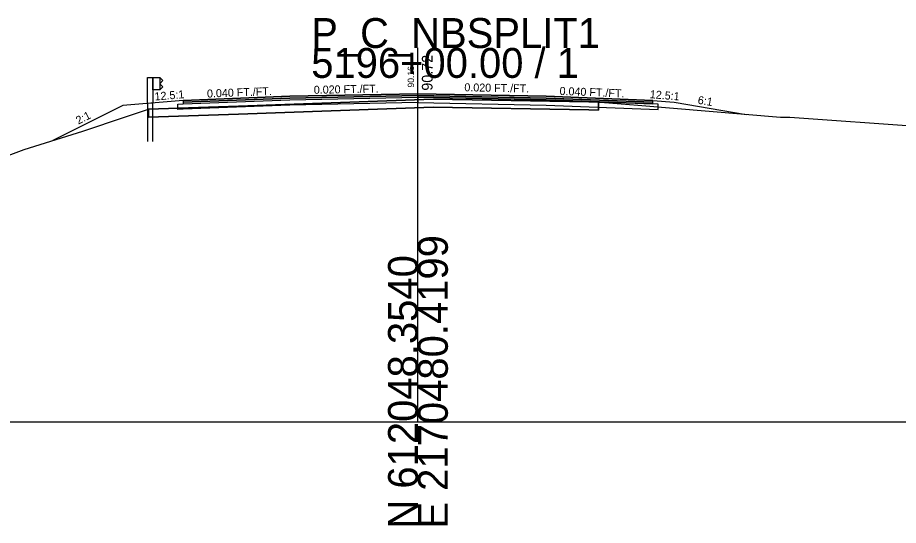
# Model space of a CAD drawing. Extents: x -26 to 1303, y -3010 to 12038.
# Drawn here: x 112.5 to 195, y 11490.3 to 11537.8 of the extents above; entities that cross this region are included whole.
import ezdxf

# ---------------------------------------------------------------- set-up
doc = ezdxf.new("R2010")
doc.units = 0
for name, color, linetype in [('RD_GPK_XS_Cell', 7, 'Continuous'), ('RD_PD_Final_TrvlWay', 7, 'Continuous'), ('RD_XS_Base', 7, 'Continuous'), ('RD_XS_ExGround', 7, 'Continuous'), ('RD_XS_ExPaveRet', 7, 'Continuous'), ('RD_XS_GR', 7, 'Continuous'), ('RD_XS_Greenside', 7, 'Continuous'), ('RD_XS_Pave', 7, 'Continuous'), ('RD_XS_PaveOvlay_CP', 7, 'Continuous'), ('RD_XS_TieSlope', 7, 'Continuous'), ('RD_XS_TX_Elev_EX', 7, 'Continuous'), ('RD_XS_TX_Elev_PR', 7, 'Continuous'), ('RD_XS_TX_ShdSlope', 7, 'Continuous'), ('RD_XS_TX_Slope', 7, 'Continuous')]:
    doc.layers.add(name, color=color, linetype=linetype)

msp = doc.modelspace()

# ---------------------------------------------------------------- linework, layer by layer
at = {"layer": 'RD_GPK_XS_Cell'}
for p, q in [((150, 11500), (150, 11535)), ((0, 11500), (150, 11500)), ((150, 11500), (300, 11500))]:
    msp.add_line(p, q, dxfattribs=at)
at = {"layer": 'RD_PD_Final_TrvlWay'}
for p, q in [((125.148, 11529.847), (124.648, 11529.807)), ((124.648, 11529.807), (124.648, 11526.242)), ((125.148, 11526.242), (125.148, 11529.847))]:
    msp.add_line(p, q, dxfattribs=at)
at = {"layer": 'RD_XS_Base'}
for p, q in [((138, 11530.157), (150, 11530.397)), ((150, 11530.397), (150, 11530.556)), ((150, 11530.556), (150, 11529.897)), ((150, 11530.397), (150, 11529.897)), ((162, 11530.157), (150, 11530.397)), ((150, 11530.397), (150, 11530.397)), ((127.5, 11529.737), (128, 11529.757)), ((127.5, 11529.237), (127.5, 11529.737)), ((127.5, 11529.737), (127.5, 11529.737)), ((128, 11529.757), (138, 11530.157)), ((128, 11529.757), (128, 11529.757)), ((138, 11529.657), (128, 11529.257)), ((138, 11530.157), (138, 11530.157)), ((150, 11529.897), (138, 11529.657)), ((138, 11529.657), (138, 11529.657)), ((150, 11529.897), (150, 11529.897)), ((150, 11529.897), (150, 11529.897)), ((150, 11529.897), (162, 11529.657)), ((172, 11529.757), (162, 11530.157)), ((162, 11529.657), (172.5, 11529.237)), ((164, 11530.077), (164, 11530.077)), ((164, 11529.577), (164, 11529.577)), ((172.5, 11529.737), (172, 11529.757)), ((172, 11529.757), (172, 11529.757)), ((172.5, 11529.237), (172.5, 11529.737)), ((172.5, 11529.737), (172.5, 11529.737)), ((128, 11529.257), (127.5, 11529.237)), ((127.5, 11529.237), (127.5, 11529.237)), ((127.5, 11529.237), (127.5, 11529.237)), ((128, 11529.257), (128, 11529.257)), ((172.5, 11529.237), (172.5, 11529.237)), ((172.5, 11529.237), (172.5, 11529.237))]:
    msp.add_line(p, q, dxfattribs=at)
at = {"layer": 'RD_XS_ExGround'}
msp.add_lwpolyline([(108.805, 11523.918), (113.087, 11525.492), (118.582, 11527.227), (122.601, 11528.552), (124.754, 11529.261), (133.182, 11529.558), (151.415, 11530.215), (166.015, 11529.955), (166.923, 11529.941), (167.469, 11529.91), (170.605, 11529.637), (183.987, 11528.519), (184.864, 11528.522), (197.111, 11527.662)], dxfattribs=at)
at = {"layer": 'RD_XS_ExPaveRet'}
msp.add_line((166.924, 11529.941), (166.923, 11529.941), dxfattribs=at)
for points in [[(166.923, 11529.941), (166.924, 11529.941), (166.924, 11529.941), (166.924, 11529.191), (166.923, 11529.191), (166.015, 11529.205), (166.015, 11529.205), (151.415, 11529.465), (151.415, 11529.465), (133.182, 11528.808), (133.182, 11528.808), (124.754, 11528.511), (124.754, 11528.511), (124.754, 11528.511), (124.754, 11529.261), (124.754, 11529.261), (133.182, 11529.559), (133.182, 11529.559), (151.415, 11530.216), (151.415, 11530.216), (166.015, 11529.955), (166.015, 11529.955), (166.923, 11529.941)], [(166.923, 11529.941), (166.015, 11529.955), (151.415, 11530.216), (133.182, 11529.559), (124.754, 11529.261), (124.754, 11528.511), (133.182, 11528.808), (151.415, 11529.465), (166.015, 11529.205), (166.923, 11529.191), (166.924, 11529.191), (166.924, 11529.941)]]:
    msp.add_lwpolyline(points, dxfattribs=at)
at = {"layer": 'RD_XS_GR'}
for points in [[(125.148, 11532.242), (125.148, 11529.847), (124.648, 11529.807), (124.648, 11532.242), (124.898, 11532.242), (125.148, 11532.242)], [(125.815, 11532.242), (125.815, 11531.076), (125.148, 11531.076), (125.148, 11532.242), (125.815, 11532.242)], [(126.086, 11531.951), (125.815, 11532.242), (125.815, 11531.076), (125.815, 11531.076), (125.815, 11531.076), (126.086, 11531.367), (126.086, 11531.367), (125.815, 11531.659), (125.815, 11531.659), (126.086, 11531.951), (126.086, 11531.951)]]:
    msp.add_lwpolyline(points, dxfattribs=at)
at = {"layer": 'RD_XS_Greenside'}
for p, q in [((122.336, 11529.622), (115.771, 11526.34)), ((174, 11529.915), (180.766, 11528.788))]:
    msp.add_line(p, q, dxfattribs=at)
at = {"layer": 'RD_XS_Pave'}
for p, q in [((138, 11530.475), (128, 11530.075)), ((138, 11530.316), (128, 11529.916)), ((128, 11529.916), (138, 11530.316)), ((150, 11530.715), (138, 11530.475)), ((150, 11530.556), (138, 11530.316)), ((138, 11530.316), (150, 11530.556)), ((138, 11530.475), (138, 11530.475)), ((138, 11530.157), (150, 11530.397)), ((138, 11530.316), (138, 11530.316)), ((138, 11530.316), (138, 11530.316)), ((162, 11530.475), (150, 11530.715)), ((150, 11530.397), (150, 11530.556)), ((150, 11530.556), (162, 11530.316)), ((162, 11530.316), (150, 11530.556)), ((150, 11530.556), (150, 11530.397)), ((150, 11530.397), (150, 11530.397)), ((150, 11530.397), (150, 11530.397)), ((150, 11530.397), (162, 11530.157)), ((172, 11530.075), (162, 11530.475)), ((162, 11530.316), (172, 11529.916)), ((172, 11529.916), (162, 11530.316)), ((164, 11530.395), (164, 11530.395)), ((164, 11530.236), (164, 11530.236)), ((164, 11530.236), (164, 11530.236)), ((128, 11529.757), (138, 11530.157)), ((128, 11530.075), (128, 11530.075)), ((128, 11530.075), (128, 11529.916)), ((128, 11529.916), (128, 11529.916)), ((128, 11529.916), (128, 11529.757)), ((128, 11529.916), (128, 11529.916)), ((128, 11529.916), (128, 11529.916)), ((128, 11529.757), (128, 11529.757)), ((128, 11529.757), (128, 11529.757)), ((138, 11530.157), (138, 11530.157)), ((162, 11530.157), (172, 11529.757)), ((164, 11530.077), (164, 11530.077)), ((172, 11529.916), (172, 11530.075)), ((172, 11530.075), (172, 11530.075)), ((172, 11529.916), (172, 11529.916)), ((172, 11529.916), (172, 11529.916)), ((172, 11529.757), (172, 11529.916)), ((172, 11529.916), (172, 11529.916)), ((172, 11529.757), (172, 11529.757)), ((172, 11529.757), (172, 11529.757))]:
    msp.add_line(p, q, dxfattribs=at)
at = {"layer": 'RD_XS_PaveOvlay_CP'}
for p, q in [((128, 11530.075), (138, 11530.475)), ((138, 11530.475), (150, 11530.715)), ((150, 11530.715), (162, 11530.475)), ((162, 11530.475), (172, 11530.075))]:
    msp.add_line(p, q, dxfattribs=at)
at = {"layer": 'RD_XS_TieSlope'}
for p, q in [((128, 11530.075), (122.336, 11529.622)), ((172, 11530.075), (174, 11529.915))]:
    msp.add_line(p, q, dxfattribs=at)

# ---------------------------------------------------------------- texts
at = {"layer": 'RD_GPK_XS_Cell'}
for s, p in [('P_C_NBSPLIT1', (140, 11535)), ('5196+00.00 / 1', (140, 11532.2))]:
    msp.add_text(s, height=2.8, dxfattribs=at).set_placement(p)
for s, p in [('E 2170480.4199', (152.8, 11490)), ('N 612048.3540', (150, 11490))]:
    msp.add_text(s, height=2.8, rotation=90, dxfattribs=at).set_placement(p)
at = {"layer": 'RD_XS_TX_Elev_EX'}
msp.add_text('90.16', height=0.6, rotation=90, dxfattribs=at).set_placement((149.639, 11531.295))
at = {"layer": 'RD_XS_TX_Elev_PR'}
msp.add_text('90.72', height=1, rotation=90, dxfattribs=at).set_placement((151.368, 11531.003))
at = {"layer": 'RD_XS_TX_ShdSlope'}
for rotation, p in [(4.57392, (125.35, 11530.082)), (355.42608, (171.711, 11530.307))]:
    msp.add_text('12.5:1', height=0.75, rotation=rotation, dxfattribs=at).set_placement(p)
at = {"layer": 'RD_XS_TX_Slope'}
for s, rotation, p in [('0.040 FT./FT.', 2.29061, (130.247, 11530.351)), ('0.020 FT./FT.', 1.14576, (140.248, 11530.706)), ('0.020 FT./FT.', 358.85424, (154.345, 11530.951)), ('0.040 FT./FT.', 357.70939, (163.262, 11530.61)), ('6:1', 350.53768, (176.18, 11529.785)), ('2:1', 26.56505, (118.177, 11527.821))]:
    msp.add_text(s, height=0.75, rotation=rotation, dxfattribs=at).set_placement(p)

doc.saveas('drawing.dxf')
